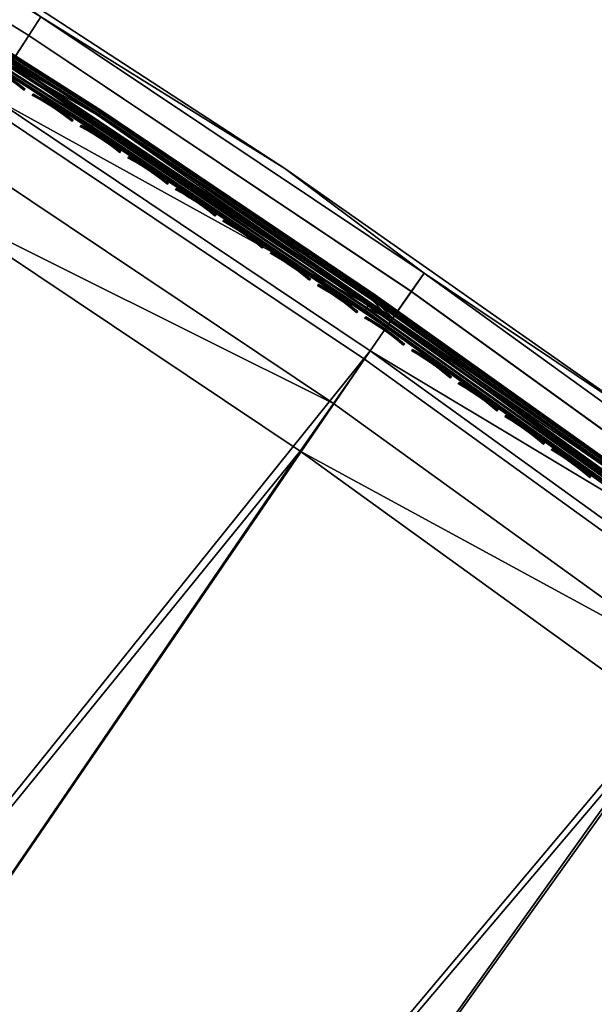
# Model space of a CAD drawing. Header units: inches. Extents: x 0 to 63.6, y -63.6 to 0.
# Tile 438 of 475: x 34.3 to 37.2, y -15 to -10.2. Entities that reach past the tile are written whole.
import ezdxf

# ---------------------------------------------------------------- set-up
doc = ezdxf.new("R2010")
doc.units = ezdxf.units.IN
doc.header["$LTSCALE"] = 0.03937
doc.header["$MEASUREMENT"] = 0
for name, color, linetype in [('A-FURN-3-ST', 151, 'Continuous'), ('A-FURN-3-ST-SEAM', 250, 'Continuous'), ('A-FURN-3-STITCH', 15, 'Continuous')]:
    doc.layers.add(name, color=color, linetype=linetype)

msp = doc.modelspace()

# ---------------------------------------------------------------- meshes
at = {"layer": 'A-FURN-3-ST'}
mesh = msp.add_polyface(dxfattribs=at)
corners = [(13.9787, -25.6395, 5), (13.9126, -25.8191, 5.0381), (12.3211, -25.0702, 5), (12.2629, -25.2525, 5.0381), (12.4992, -25.6536, 5.5), (12.1805, -25.5102, 5.3087), (13.8192, -26.0731, 5.3087), (13.8566, -25.9714, 5.1464), (12.2135, -25.407, 5.1464), (14.1775, -26.2475, 16.9), (12.4992, -25.6536, 16.9), (15.73, -25.9885, 17.9625), (15.8397, -25.7258, 18), (14.0856, -25.3429, 17.9625), (14.1839, -25.0757, 18), (12.4149, -24.7692, 17.9625), (12.5015, -24.498, 18), (12.3342, -25.0219, 17.8526), (13.9941, -25.5919, 17.8526), (15.6277, -26.2333, 17.8526), (12.2649, -25.2389, 17.6778), (13.9154, -25.8057, 17.6778), (12.1782, -25.5101, 17.1847), (13.8171, -26.0729, 17.1847), (13.8551, -25.9698, 17.45), (12.2117, -25.4054, 17.45), (25.0468, -31.0664, 18), (37.515, -13.6013, 18), (23.6135, -30.0129, 18), (35.7144, -12.3007, 18), (22.136, -29.0223, 18), (33.8688, -11.0648, 18), (31.9805, -9.8953, 18), (20.6169, -28.0967, 18), (30.0518, -8.7935, 18), (19.0593, -27.2377, 18), (28.0852, -7.761, 18), (17.4659, -26.4469, 18), (26.0832, -6.7989, 18), (24.0483, -5.9085, 18), (21.9831, -5.0909, 18), (19.8901, -4.3472, 18), (17.772, -3.6783, 18), (10.7957, -23.9936, 18), (15.6316, -3.085, 18), (29.9607, -7.4937, 5.5), (30.5611, -7.8617, 5.3087), (28.561, -6.8115, 5.3087), (28.3538, -7.2244, 5), (28.4396, -7.0534, 5.0381), (30.4312, -8.0991, 5.0381), (30.3394, -8.2669, 5), (30.5091, -7.9568, 5.1464), (28.5124, -6.9084, 5.1464), (30.1884, -8.5438, 17.9625), (28.2129, -7.5065, 17.9625), (30.5088, -7.9577, 17.45), (28.5122, -6.9094, 17.45), (28.4339, -7.0657, 17.6778), (30.425, -8.1111, 17.6778), (28.3318, -7.2693, 17.8526), (30.3157, -8.311, 17.8526), (37.8745, -13.121, 5), (24.6816, -31.5424, 5), (23.2694, -30.5044, 5), (36.0566, -11.8078, 5), (21.8136, -29.5284, 5), (34.1932, -10.5601, 5), (32.2866, -9.3793, 5), (20.3169, -28.6163, 5), (18.7822, -27.7699, 5), (17.2123, -26.9907, 5), (26.3325, -6.2531, 5), (15.6101, -26.2801, 5), (24.2779, -5.3542, 5), (22.1927, -4.5288, 5), (20.0796, -3.7779, 5), (17.9411, -3.1026, 5), (10.6404, -24.5731, 5), (15.7799, -2.5037, 5)]
mesh.append_faces([[corners[k] for k in face] for face in [(0, 1, 2), (2, 1, 3), (4, 5, 6), (7, 6, 5, 8), (1, 7, 8, 3), (4, 9, 10), (11, 12, 13), (13, 12, 14), (13, 14, 15), (15, 14, 16), (15, 17, 18, 13), (13, 18, 19, 11), (17, 20, 21, 18), (22, 10, 23), (24, 21, 20, 25), (23, 24, 25, 22), (26, 27, 28), (28, 29, 30), (30, 31, 32), (30, 32, 33), (33, 32, 34), (33, 34, 35), (35, 34, 36), (35, 36, 37), (37, 36, 38), (37, 38, 12), (12, 38, 39), (12, 39, 40), (12, 40, 14), (14, 40, 41), (14, 41, 16), (16, 41, 42), (16, 42, 43), (43, 42, 44), (45, 46, 47), (48, 49, 50), (48, 50, 51), (52, 50, 49, 53), (34, 54, 36), (36, 54, 55), (56, 57, 58, 59), (59, 58, 60, 61), (61, 60, 55, 54), (62, 63, 64), (65, 64, 66), (67, 66, 68), (68, 66, 69), (68, 69, 51), (51, 69, 70), (51, 70, 48), (48, 70, 71), (48, 71, 72), (72, 71, 73), (72, 73, 74), (74, 73, 75), (75, 73, 0), (75, 0, 76), (76, 0, 2), (76, 2, 77), (77, 2, 78), (77, 78, 79)]])
mesh = msp.add_polyface(dxfattribs=at)
corners = [(37.447, -12.1836, 5.5), (38.1515, -12.7513, 5.3087), (36.3203, -11.4285, 5.3087), (35.6377, -10.9143, 5.5), (34.4432, -10.1716, 5.3087), (33.7853, -9.7086, 5.5), (32.5226, -8.9822, 5.3087), (31.8922, -8.568, 5.5), (30.5611, -7.8617, 5.3087), (29.9607, -7.4937, 5.5), (38.0865, -12.8381, 5.1464), (36.2584, -11.5175, 5.1464), (34.3845, -10.2628, 5.1464), (32.4673, -9.0754, 5.1464), (30.5091, -7.9568, 5.1464), (30.3394, -8.2669, 5), (30.4312, -8.0991, 5.0381), (32.3844, -9.2148, 5.0381), (32.2866, -9.3793, 5), (34.2968, -10.3992, 5.0381), (34.1932, -10.5601, 5), (36.1658, -11.6507, 5.0381), (36.0566, -11.8078, 5), (37.9893, -12.9679, 5.0381), (37.447, -12.1836, 16.9), (35.6377, -10.9143, 16.9), (33.7853, -9.7086, 16.9), (31.8922, -8.568, 16.9), (29.9607, -7.4937, 16.9), (35.7144, -12.3007, 18), (37.6857, -13.3735, 17.9625), (35.8769, -12.0669, 17.9625), (33.8688, -11.0648, 18), (34.0229, -10.8254, 17.9625), (31.9805, -9.8953, 18), (32.1259, -9.6505, 17.9625), (30.0518, -8.7935, 18), (30.1884, -8.5438, 17.9625), (38.1519, -12.7509, 17.1847), (36.3207, -11.4281, 17.1847), (36.258, -11.5184, 17.45), (38.0861, -12.8389, 17.45), (36.1583, -11.662, 17.6778), (37.9813, -12.9788, 17.6778), (36.0283, -11.8491, 17.8526), (37.8447, -13.1611, 17.8526), (34.4436, -10.1712, 17.1847), (34.3842, -10.2637, 17.45), (34.2896, -10.4107, 17.6778), (34.1664, -10.6023, 17.8526), (32.523, -8.9817, 17.1847), (32.467, -9.0763, 17.45), (32.3778, -9.2266, 17.6778), (32.2614, -9.4225, 17.8526), (30.5615, -7.8612, 17.1847), (30.5088, -7.9577, 17.45), (30.425, -8.1111, 17.6778), (30.3157, -8.311, 17.8526)]
mesh.append_faces([[corners[k] for k in face] for face in [(0, 1, 2), (0, 2, 3), (3, 2, 4), (3, 4, 5), (5, 4, 6), (5, 6, 7), (7, 6, 8), (7, 8, 9), (1, 10, 11, 2), (2, 11, 12, 4), (4, 12, 13, 6), (6, 13, 14, 8), (15, 16, 17), (15, 17, 18), (18, 17, 19), (18, 19, 20), (20, 19, 21), (20, 21, 22), (22, 21, 23), (10, 23, 21, 11), (11, 21, 19, 12), (12, 19, 17, 13), (13, 17, 16, 14), (24, 0, 3), (24, 3, 25), (25, 3, 5), (25, 5, 26), (26, 5, 7), (26, 7, 27), (27, 7, 9), (27, 9, 28), (29, 30, 31), (29, 31, 32), (32, 31, 33), (32, 33, 34), (34, 33, 35), (34, 35, 36), (36, 35, 37), (38, 24, 39), (38, 39, 40, 41), (41, 40, 42, 43), (43, 42, 44, 45), (24, 25, 39), (39, 25, 46), (39, 46, 47, 40), (40, 47, 48, 42), (42, 48, 49, 44), (44, 49, 33, 31), (25, 26, 46), (46, 26, 50), (46, 50, 51, 47), (47, 51, 52, 48), (48, 52, 53, 49), (49, 53, 35, 33), (26, 27, 50), (50, 27, 54), (50, 54, 55, 51), (51, 55, 56, 52), (52, 56, 57, 53), (53, 57, 37, 35), (27, 28, 54)]])
mesh = msp.add_polyface(dxfattribs=at)
corners = [(47.2494, -22.6677, 18), (45.7647, -21.0157, 18), (30.2851, -35.8696, 18), (29.0547, -34.5849, 18), (44.2222, -19.4174, 18), (42.6239, -17.875, 18), (27.77, -33.3546, 18), (40.9719, -16.3902, 18), (26.4332, -32.181, 18), (39.2682, -14.9651, 18), (25.0468, -31.0664, 18), (37.515, -13.6013, 18), (23.6135, -30.0129, 18), (35.7144, -12.3007, 18), (22.136, -29.0223, 18), (33.8688, -11.0648, 18), (42.5956, -16.3574, 5.5), (41.6674, -15.5877, 5.3087), (40.9281, -14.9068, 5.5), (39.9347, -14.1383, 5.3087), (39.2112, -13.515, 5.5), (38.1515, -12.7513, 5.3087), (37.447, -12.1836, 5.5), (41.5964, -15.6696, 5.1464), (39.8666, -14.2227, 5.1464), (38.0865, -12.8381, 5.1464), (36.0566, -11.8078, 5), (37.9893, -12.9679, 5.0381), (37.8745, -13.121, 5), (39.7648, -14.3489, 5.0381), (39.6447, -14.4979, 5), (41.4902, -15.7922, 5.0381), (41.3648, -15.9368, 5), (42.5956, -16.3574, 16.9), (40.9281, -14.9068, 16.9), (39.2112, -13.515, 16.9), (37.447, -12.1836, 16.9), (42.8179, -17.6666, 17.9625), (41.1584, -16.1751, 17.9625), (39.4469, -14.7434, 17.9625), (37.6857, -13.3735, 17.9625), (41.6678, -15.5873, 17.1847), (39.9351, -14.1379, 17.1847), (39.8661, -14.2234, 17.45), (41.5959, -15.6704, 17.45), (39.7564, -14.3596, 17.6778), (41.4814, -15.8025, 17.6778), (39.6134, -14.5369, 17.8526), (41.3322, -15.9746, 17.8526), (38.1519, -12.7509, 17.1847), (38.0861, -12.8389, 17.45), (37.9813, -12.9788, 17.6778), (37.8447, -13.1611, 17.8526), (36.0283, -11.8491, 17.8526), (35.8769, -12.0669, 17.9625), (49.1417, -23.9949, 5), (28.6305, -35.0091, 5), (47.7028, -22.2748, 5), (46.2038, -20.6068, 5), (44.6464, -18.9932, 5), (43.0328, -17.4358, 5), (27.3646, -33.7969, 5), (26.0475, -32.6406, 5), (24.6816, -31.5424, 5), (23.2694, -30.5044, 5), (21.8136, -29.5284, 5), (34.1932, -10.5601, 5)]
mesh.append_faces([[corners[k] for k in face] for face in [(0, 1, 2), (3, 1, 4), (3, 4, 5), (3, 5, 6), (6, 5, 7), (6, 7, 8), (8, 7, 9), (8, 9, 10), (10, 9, 11), (12, 11, 13), (14, 13, 15), (16, 17, 18), (18, 17, 19), (18, 19, 20), (20, 19, 21), (20, 21, 22), (17, 23, 24, 19), (19, 24, 25, 21), (26, 27, 28), (28, 27, 29), (28, 29, 30), (30, 29, 31), (30, 31, 32), (23, 31, 29, 24), (24, 29, 27, 25), (33, 18, 34), (34, 18, 20), (34, 20, 35), (35, 20, 22), (35, 22, 36), (7, 37, 38), (7, 38, 9), (9, 38, 39), (9, 39, 11), (11, 39, 40), (11, 40, 13), (33, 34, 41), (41, 34, 42), (41, 42, 43, 44), (44, 43, 45, 46), (46, 45, 47, 48), (48, 47, 39, 38), (34, 35, 42), (42, 35, 49), (42, 49, 50, 43), (43, 50, 51, 45), (45, 51, 52, 47), (47, 52, 40, 39), (35, 36, 49), (52, 53, 54, 40), (55, 56, 57), (57, 56, 58), (58, 56, 59), (59, 56, 60), (60, 61, 32), (32, 61, 62), (32, 62, 30), (30, 62, 63), (30, 63, 28), (28, 64, 26), (26, 65, 66)]])
at = {"layer": 'A-FURN-3-ST-SEAM'}
mesh = msp.add_polyface(dxfattribs=at)
corners = [(41.1766, -15.5596, 17.7208), (39.7587, -14.3567, 17.7271), (39.928, -14.5177, 17.7208), (38.6547, -13.5095, 17.7208), (38.6458, -13.5211, 17.7078), (39.9188, -14.5291, 17.7078), (38.6406, -13.5279, 17.6902), (39.9134, -14.5357, 17.6902), (39.7318, -14.3901, 17.6706), (37.9579, -13.0101, 17.6706), (37.3446, -12.5547, 17.6902), (37.9835, -12.9759, 17.7271), (37.3582, -12.5359, 17.7208), (41.1616, -15.5773, 17.6902), (37.3496, -12.5477, 17.7078), (39.9565, -14.4826, 17.7234), (38.6823, -13.4737, 17.7234), (39.9672, -14.4694, 17.7112), (38.6927, -13.4602, 17.7112), (39.9738, -14.4612, 17.6931), (38.6991, -13.4518, 17.6931), (39.9752, -14.4595, 17.6723), (38.7004, -13.4501, 17.6723), (39.9711, -14.4645, 17.6524), (38.6964, -13.4553, 17.6524), (39.9614, -14.4766, 17.636), (38.6871, -13.4675, 17.636), (39.7671, -14.3463, 17.628), (37.9916, -12.9651, 17.628), (37.3894, -12.4931, 17.636), (37.3948, -12.4856, 17.7112), (37.3848, -12.4994, 17.7234), (41.1651, -15.5733, 17.6522), (39.9168, -14.5316, 17.6522), (38.6439, -13.5237, 17.6522), (38.6517, -13.5135, 17.6377), (39.9249, -14.5216, 17.6377), (38.6624, -13.4996, 17.6292), (39.9359, -14.508, 17.6292), (37.3656, -12.5258, 17.6292), (37.3477, -12.5504, 17.6522), (37.3553, -12.5399, 17.6377), (0.1, -23.2476, 17.6073), (0.0965, -23.2354, 17.595), (0.1, -23.0877, 17.7369), (0.1, -22.7229, 17.8831), (0.0965, -22.7199, 17.866), (0.1, -22.5408, 17.9), (0.0965, -22.5408, 17.8826), (0.1, -15.3906, 17.9), (0.0965, -15.3906, 17.8826), (0.1, -8.2403, 17.9)]
mesh.append_faces([[corners[k] for k in face] for face in [(0, 1, 2), (2, 1, 3), (2, 3, 4, 5), (5, 4, 6, 7), (7, 6, 8), (8, 6, 9), (9, 6, 10), (11, 12, 3), (11, 3, 1), (7, 8, 13), (4, 3, 12, 14), (6, 4, 14, 10), (1, 15, 16), (16, 15, 17, 18), (18, 17, 19, 20), (20, 19, 21, 22), (22, 21, 23, 24), (24, 23, 25, 26), (26, 25, 27), (27, 28, 26), (26, 28, 29), (18, 30, 31, 16), (16, 31, 11), (11, 1, 16), (32, 8, 33), (33, 8, 34), (33, 34, 35, 36), (36, 35, 37, 38), (38, 37, 27), (27, 37, 28), (28, 37, 39), (9, 40, 34), (9, 34, 8), (35, 34, 40, 41), (37, 35, 41, 39), (42, 43, 44), (45, 46, 47), (47, 48, 49), (49, 50, 51)]])
mesh = msp.add_polyface(dxfattribs=at)
corners = [(34.6882, -10.7149, 17.6902), (36.0266, -11.6167, 17.6902), (36.0315, -11.6097, 17.7078), (34.6929, -10.7077, 17.7078), (36.1605, -11.6589, 17.7271), (34.2918, -10.4075, 17.7271), (34.7009, -10.6954, 17.7208), (33.343, -9.8299, 17.7208), (33.3353, -9.8424, 17.7078), (33.3309, -9.8496, 17.6902), (34.2686, -10.4435, 17.6706), (32.358, -9.2601, 17.6706), (32.3798, -9.2233, 17.7271), (36.136, -11.6941, 17.6706), (31.9677, -9.0016, 17.7208), (31.9603, -9.0142, 17.7078), (31.956, -9.0216, 17.6902), (36.1681, -11.6479, 17.628), (34.299, -10.3962, 17.628), (34.7299, -10.6511, 17.636), (33.3709, -9.7848, 17.636), (33.3789, -9.7717, 17.6524), (34.7383, -10.6382, 17.6524), (33.3824, -9.7661, 17.6723), (34.7418, -10.6327, 17.6723), (33.3812, -9.768, 17.6931), (34.7406, -10.6345, 17.6931), (33.3757, -9.777, 17.7112), (34.7349, -10.6434, 17.7112), (33.3668, -9.7915, 17.7234), (34.7256, -10.6576, 17.7234), (32.3866, -9.2118, 17.628), (31.9944, -8.9558, 17.636), (32.0021, -8.9425, 17.6524), (32.0054, -8.9368, 17.6723), (32.0043, -8.9387, 17.6931), (31.999, -8.9478, 17.7112), (31.9904, -8.9626, 17.7234), (34.6912, -10.7105, 17.6522), (33.3337, -9.8452, 17.6522), (33.3404, -9.8341, 17.6377), (34.6982, -10.6996, 17.6377), (33.3496, -9.8193, 17.6292), (34.7077, -10.685, 17.6292), (31.9587, -9.0171, 17.6522), (31.9652, -9.0059, 17.6377), (31.974, -8.9908, 17.6292)]
mesh.append_faces([[corners[k] for k in face] for face in [(0, 1, 2, 3), (4, 5, 6), (6, 5, 7), (6, 7, 8, 3), (3, 8, 9, 0), (0, 9, 10), (10, 9, 11), (12, 7, 5), (10, 13, 0), (8, 7, 14, 15), (9, 8, 15, 16), (17, 18, 19), (19, 18, 20), (19, 20, 21, 22), (22, 21, 23, 24), (24, 23, 25, 26), (26, 25, 27, 28), (28, 27, 29, 30), (30, 29, 5), (5, 29, 12), (31, 32, 20), (31, 20, 18), (5, 4, 30), (21, 20, 32, 33), (23, 21, 33, 34), (25, 23, 34, 35), (27, 25, 35, 36), (29, 27, 36, 37), (13, 10, 38), (38, 10, 39), (38, 39, 40, 41), (41, 40, 42, 43), (43, 42, 18), (18, 42, 31), (11, 39, 10), (18, 17, 43), (40, 39, 44, 45), (42, 40, 45, 46)]])
mesh = msp.add_polyface(dxfattribs=at)
corners = [(37.9579, -13.0101, 17.6706), (37.3446, -12.5547, 17.6902), (36.136, -11.6941, 17.6706), (36.0266, -11.6167, 17.6902), (34.6882, -10.7149, 17.6902), (34.6929, -10.7077, 17.7078), (36.0315, -11.6097, 17.7078), (36.0398, -11.5976, 17.7208), (34.7009, -10.6954, 17.7208), (36.1605, -11.6589, 17.7271), (37.3582, -12.5359, 17.7208), (37.9835, -12.9759, 17.7271), (37.3496, -12.5477, 17.7078), (38.6871, -13.4675, 17.636), (37.3894, -12.4931, 17.636), (37.3985, -12.4806, 17.6524), (38.6964, -13.4553, 17.6524), (37.4023, -12.4753, 17.6723), (38.7004, -13.4501, 17.6723), (37.401, -12.4771, 17.6931), (38.6991, -13.4518, 17.6931), (37.3948, -12.4856, 17.7112), (38.6927, -13.4602, 17.7112), (37.3848, -12.4994, 17.7234), (36.0655, -11.5605, 17.7234), (34.7256, -10.6576, 17.7234), (36.0751, -11.5465, 17.7112), (34.7349, -10.6434, 17.7112), (36.0811, -11.5378, 17.6931), (34.7406, -10.6345, 17.6931), (36.0823, -11.536, 17.6723), (34.7418, -10.6327, 17.6723), (36.0786, -11.5413, 17.6524), (34.7383, -10.6382, 17.6524), (36.0699, -11.5541, 17.636), (34.7299, -10.6511, 17.636), (36.1681, -11.6479, 17.628), (37.9916, -12.9651, 17.628), (37.3656, -12.5258, 17.6292), (36.0469, -11.5874, 17.6292), (34.7077, -10.685, 17.6292), (36.037, -11.6018, 17.6377), (34.6982, -10.6996, 17.6377), (36.0297, -11.6124, 17.6522), (34.6912, -10.7105, 17.6522), (37.3477, -12.5504, 17.6522), (37.3553, -12.5399, 17.6377)]
mesh.append_faces([[corners[k] for k in face] for face in [(0, 1, 2), (2, 1, 3), (2, 3, 4), (5, 6, 7, 8), (8, 7, 9), (9, 7, 10), (9, 10, 11), (12, 10, 7, 6), (1, 12, 6, 3), (13, 14, 15, 16), (16, 15, 17, 18), (18, 17, 19, 20), (20, 19, 21, 22), (11, 23, 9), (9, 23, 24), (9, 24, 25), (25, 24, 26, 27), (27, 26, 28, 29), (29, 28, 30, 31), (31, 30, 32, 33), (33, 32, 34, 35), (35, 34, 36), (36, 34, 14), (36, 14, 37), (15, 14, 34, 32), (17, 15, 32, 30), (19, 17, 30, 28), (21, 19, 28, 26), (23, 21, 26, 24), (37, 38, 36), (36, 38, 39), (36, 39, 40), (40, 39, 41, 42), (42, 41, 43, 44), (44, 43, 2), (2, 43, 45), (2, 45, 0), (46, 45, 43, 41), (38, 46, 41, 39)]])
at = {"layer": 'A-FURN-3-STITCH'}
mesh = msp.add_polyface(dxfattribs=at)
corners = [(34.1261, -10.3805, 17.7252), (34.0954, -10.3572, 17.732), (34.0976, -10.3537, 17.7351), (34.1273, -10.3785, 17.7241), (34.1002, -10.3497, 17.733), (34.1299, -10.3745, 17.722), (34.1005, -10.3492, 17.7278), (34.1312, -10.3725, 17.721), (34.0636, -10.3348, 17.736), (34.0659, -10.3312, 17.7391), (34.0684, -10.3272, 17.737), (34.0688, -10.3267, 17.7318), (34.031, -10.3132, 17.7372), (34.0333, -10.3096, 17.7403), (34.0359, -10.3056, 17.7382), (34.0362, -10.3052, 17.733), (33.9978, -10.2926, 17.7355), (34, -10.2891, 17.7386), (34.0026, -10.2851, 17.7366), (34.003, -10.2846, 17.7314), (33.9641, -10.2733, 17.7311), (33.9664, -10.2697, 17.7342), (33.969, -10.2657, 17.7322), (33.9693, -10.2652, 17.727), (34.3614, -10.5321, 17.7252), (34.3308, -10.5087, 17.732), (34.3331, -10.5051, 17.7351), (34.3627, -10.5301, 17.7241), (34.3357, -10.5011, 17.733), (34.3653, -10.5261, 17.722), (34.336, -10.5007, 17.7278), (34.3666, -10.524, 17.721), (34.2992, -10.486, 17.736), (34.3015, -10.4825, 17.7391), (34.3041, -10.4785, 17.737), (34.3044, -10.478, 17.7318), (34.2667, -10.4643, 17.7372), (34.269, -10.4608, 17.7403), (34.2716, -10.4568, 17.7382), (34.2719, -10.4563, 17.733), (34.2336, -10.4436, 17.7355), (34.2358, -10.4401, 17.7386), (34.2384, -10.4361, 17.7366), (34.2388, -10.4356, 17.7314), (34.2, -10.4241, 17.7311), (34.2022, -10.4206, 17.7342), (34.2048, -10.4166, 17.7322), (34.2052, -10.4161, 17.727), (34.1661, -10.4059, 17.7239), (34.1675, -10.4039, 17.7229), (34.1701, -10.3998, 17.7209), (34.1714, -10.3979, 17.7198), (34.5961, -10.6846, 17.7252), (34.5656, -10.6611, 17.732), (34.5679, -10.6576, 17.7351), (34.5974, -10.6827, 17.7241), (34.5705, -10.6536, 17.733), (34.6001, -10.6787, 17.722), (34.5341, -10.6384, 17.736), (34.5364, -10.6348, 17.7391), (34.539, -10.6309, 17.737), (34.5393, -10.6304, 17.7318), (34.5709, -10.6531, 17.7278), (34.5017, -10.6165, 17.7372), (34.504, -10.613, 17.7403), (34.5066, -10.609, 17.7382), (34.507, -10.6085, 17.733), (34.4687, -10.5957, 17.7355), (34.4709, -10.5921, 17.7386), (34.4736, -10.5882, 17.7366), (34.4739, -10.5877, 17.7314), (34.4352, -10.576, 17.7311), (34.4374, -10.5725, 17.7342), (34.4401, -10.5685, 17.7322), (34.4404, -10.568, 17.727), (34.4014, -10.5576, 17.7239), (34.4027, -10.5556, 17.7229), (34.4054, -10.5516, 17.7209), (34.4067, -10.5496, 17.7198)]
mesh.append_faces([[corners[k] for k in face] for face in [(0, 1, 2, 3), (3, 2, 4, 5), (5, 4, 6, 7), (1, 8, 9, 2), (2, 9, 10, 4), (4, 10, 11, 6), (8, 12, 13, 9), (9, 13, 14, 10), (10, 14, 15, 11), (12, 16, 17, 13), (13, 17, 18, 14), (14, 18, 19, 15), (16, 20, 21, 17), (17, 21, 22, 18), (18, 22, 23, 19), (24, 25, 26, 27), (27, 26, 28, 29), (29, 28, 30, 31), (25, 32, 33, 26), (26, 33, 34, 28), (28, 34, 35, 30), (32, 36, 37, 33), (33, 37, 38, 34), (34, 38, 39, 35), (36, 40, 41, 37), (37, 41, 42, 38), (38, 42, 43, 39), (40, 44, 45, 41), (41, 45, 46, 42), (42, 46, 47, 43), (44, 48, 49, 45), (45, 49, 50, 46), (46, 50, 51, 47), (52, 53, 54, 55), (55, 54, 56, 57), (53, 58, 59, 54), (54, 59, 60, 56), (56, 60, 61, 62), (58, 63, 64, 59), (59, 64, 65, 60), (60, 65, 66, 61), (63, 67, 68, 64), (64, 68, 69, 65), (65, 69, 70, 66), (67, 71, 72, 68), (68, 72, 73, 69), (69, 73, 74, 70), (71, 75, 76, 72), (72, 76, 77, 73), (73, 77, 78, 74)]])
mesh = msp.add_polyface(dxfattribs=at)
corners = [(34.6001, -10.6787, 17.722), (34.5705, -10.6536, 17.733), (34.5709, -10.6531, 17.7278), (34.6014, -10.6767, 17.721), (34.8302, -10.8383, 17.7252), (34.7998, -10.8146, 17.732), (34.8021, -10.8111, 17.7351), (34.8315, -10.8363, 17.7241), (34.8047, -10.8071, 17.733), (34.8341, -10.8323, 17.722), (34.8051, -10.8067, 17.7278), (34.8354, -10.8303, 17.721), (34.7683, -10.7917, 17.736), (34.7706, -10.7882, 17.7391), (34.7733, -10.7842, 17.737), (34.7736, -10.7838, 17.7318), (34.736, -10.7697, 17.7372), (34.7383, -10.7662, 17.7403), (34.741, -10.7622, 17.7382), (34.7413, -10.7617, 17.733), (34.7031, -10.7487, 17.7355), (34.7054, -10.7452, 17.7386), (34.708, -10.7412, 17.7366), (34.7084, -10.7408, 17.7314), (34.6697, -10.7289, 17.7311), (34.672, -10.7254, 17.7342), (34.6746, -10.7214, 17.7322), (34.6749, -10.7209, 17.727), (34.636, -10.7104, 17.7239), (34.6373, -10.7084, 17.7229), (34.64, -10.7044, 17.7209), (34.6413, -10.7024, 17.7198), (35.0635, -10.9929, 17.7252), (35.0332, -10.9692, 17.732), (35.0355, -10.9657, 17.7351), (35.0648, -10.991, 17.7241), (35.0382, -10.9617, 17.733), (35.0675, -10.987, 17.722), (35.0385, -10.9612, 17.7278), (35.0688, -10.985, 17.721), (35.0019, -10.9461, 17.736), (35.0042, -10.9426, 17.7391), (35.0069, -10.9387, 17.737), (35.0072, -10.9382, 17.7318), (34.9697, -10.924, 17.7372), (34.972, -10.9205, 17.7403), (34.9747, -10.9165, 17.7382), (34.975, -10.916, 17.733), (34.9368, -10.9028, 17.7355), (34.9391, -10.8993, 17.7386), (34.9418, -10.8954, 17.7366), (34.9421, -10.8949, 17.7314), (34.9035, -10.8829, 17.7311), (34.9058, -10.8794, 17.7342), (34.9085, -10.8754, 17.7322), (34.9088, -10.8749, 17.727), (34.8699, -10.8642, 17.7239), (34.8713, -10.8622, 17.7229), (34.8739, -10.8582, 17.7209), (34.8752, -10.8562, 17.7198), (35.266, -11.1247, 17.732), (35.2348, -11.1015, 17.736), (35.2371, -11.0981, 17.7391), (35.2683, -11.1212, 17.7351), (35.2027, -11.0792, 17.7372), (35.205, -11.0758, 17.7403), (35.2077, -11.0718, 17.7382), (35.2398, -11.0941, 17.737), (35.208, -11.0713, 17.733), (35.2401, -11.0936, 17.7318), (35.1699, -11.058, 17.7355), (35.1722, -11.0545, 17.7386), (35.1749, -11.0505, 17.7366), (35.1752, -11.0501, 17.7314), (35.1367, -11.0379, 17.7311), (35.139, -11.0344, 17.7342), (35.1416, -11.0304, 17.7322), (35.142, -11.0299, 17.727), (35.1031, -11.019, 17.7239), (35.1045, -11.017, 17.7229), (35.1072, -11.0131, 17.7209), (35.1085, -11.0111, 17.7198)]
mesh.append_faces([[corners[k] for k in face] for face in [(0, 1, 2, 3), (4, 5, 6, 7), (7, 6, 8, 9), (9, 8, 10, 11), (5, 12, 13, 6), (6, 13, 14, 8), (8, 14, 15, 10), (12, 16, 17, 13), (13, 17, 18, 14), (14, 18, 19, 15), (16, 20, 21, 17), (17, 21, 22, 18), (18, 22, 23, 19), (20, 24, 25, 21), (21, 25, 26, 22), (22, 26, 27, 23), (24, 28, 29, 25), (25, 29, 30, 26), (26, 30, 31, 27), (32, 33, 34, 35), (35, 34, 36, 37), (37, 36, 38, 39), (33, 40, 41, 34), (34, 41, 42, 36), (36, 42, 43, 38), (40, 44, 45, 41), (41, 45, 46, 42), (42, 46, 47, 43), (44, 48, 49, 45), (45, 49, 50, 46), (46, 50, 51, 47), (48, 52, 53, 49), (49, 53, 54, 50), (50, 54, 55, 51), (52, 56, 57, 53), (53, 57, 58, 54), (54, 58, 59, 55), (60, 61, 62, 63), (61, 64, 65, 62), (62, 65, 66, 67), (67, 66, 68, 69), (64, 70, 71, 65), (65, 71, 72, 66), (66, 72, 73, 68), (70, 74, 75, 71), (71, 75, 76, 72), (72, 76, 77, 73), (74, 78, 79, 75), (75, 79, 80, 76), (76, 80, 81, 77)]])
mesh = msp.add_polyface(dxfattribs=at)
corners = [(35.2962, -11.1486, 17.7252), (35.266, -11.1247, 17.732), (35.2683, -11.1212, 17.7351), (35.2975, -11.1467, 17.7241), (35.271, -11.1173, 17.733), (35.3002, -11.1427, 17.722), (35.2713, -11.1168, 17.7278), (35.3015, -11.1407, 17.721), (35.2371, -11.0981, 17.7391), (35.2398, -11.0941, 17.737), (35.2401, -11.0936, 17.7318), (35.5281, -11.3054, 17.7252), (35.4981, -11.2813, 17.732), (35.5004, -11.2778, 17.7351), (35.5295, -11.3034, 17.7241), (35.5031, -11.2739, 17.733), (35.5322, -11.2995, 17.722), (35.5034, -11.2734, 17.7278), (35.5335, -11.2975, 17.721), (35.4669, -11.258, 17.736), (35.4693, -11.2545, 17.7391), (35.472, -11.2506, 17.737), (35.4723, -11.2501, 17.7318), (35.4349, -11.2356, 17.7372), (35.4373, -11.2321, 17.7403), (35.44, -11.2281, 17.7382), (35.4403, -11.2277, 17.733), (35.4023, -11.2141, 17.7355), (35.4046, -11.2107, 17.7386), (35.4073, -11.2067, 17.7366), (35.4076, -11.2063, 17.7314), (35.3691, -11.1939, 17.7311), (35.3714, -11.1904, 17.7342), (35.3741, -11.1865, 17.7322), (35.3745, -11.186, 17.727), (35.3357, -11.1749, 17.7239), (35.337, -11.1729, 17.7229), (35.3397, -11.169, 17.7209), (35.3411, -11.167, 17.7198), (35.7594, -11.4631, 17.7252), (35.7294, -11.4389, 17.732), (35.7318, -11.4355, 17.7351), (35.7608, -11.4612, 17.7241), (35.7345, -11.4315, 17.733), (35.7635, -11.4572, 17.722), (35.7349, -11.4311, 17.7278), (35.7648, -11.4553, 17.721), (35.6984, -11.4155, 17.736), (35.7008, -11.412, 17.7391), (35.7035, -11.4081, 17.737), (35.7038, -11.4076, 17.7318), (35.6665, -11.3929, 17.7372), (35.6689, -11.3894, 17.7403), (35.6716, -11.3855, 17.7382), (35.6719, -11.385, 17.733), (35.6339, -11.3713, 17.7355), (35.6363, -11.3679, 17.7386), (35.639, -11.3639, 17.7366), (35.6393, -11.3635, 17.7314), (35.6009, -11.3509, 17.7311), (35.6032, -11.3475, 17.7342), (35.6059, -11.3435, 17.7322), (35.6063, -11.3431, 17.727), (35.5675, -11.3318, 17.7239), (35.5689, -11.3298, 17.7229), (35.5716, -11.3259, 17.7209), (35.573, -11.3239, 17.7198), (35.8974, -11.5513, 17.7372), (35.8649, -11.5296, 17.7355), (35.8673, -11.5261, 17.7386), (35.8998, -11.5478, 17.7403), (35.87, -11.5222, 17.7366), (35.9025, -11.5439, 17.7382), (35.8319, -11.509, 17.7311), (35.8343, -11.5056, 17.7342), (35.837, -11.5016, 17.7322), (35.8374, -11.5012, 17.727), (35.8704, -11.5217, 17.7314), (35.7987, -11.4897, 17.7239), (35.8001, -11.4878, 17.7229), (35.8028, -11.4838, 17.7209), (35.8041, -11.4819, 17.7198)]
mesh.append_faces([[corners[k] for k in face] for face in [(0, 1, 2, 3), (3, 2, 4, 5), (5, 4, 6, 7), (2, 8, 9, 4), (4, 9, 10, 6), (11, 12, 13, 14), (14, 13, 15, 16), (16, 15, 17, 18), (12, 19, 20, 13), (13, 20, 21, 15), (15, 21, 22, 17), (19, 23, 24, 20), (20, 24, 25, 21), (21, 25, 26, 22), (23, 27, 28, 24), (24, 28, 29, 25), (25, 29, 30, 26), (27, 31, 32, 28), (28, 32, 33, 29), (29, 33, 34, 30), (31, 35, 36, 32), (32, 36, 37, 33), (33, 37, 38, 34), (39, 40, 41, 42), (42, 41, 43, 44), (44, 43, 45, 46), (40, 47, 48, 41), (41, 48, 49, 43), (43, 49, 50, 45), (47, 51, 52, 48), (48, 52, 53, 49), (49, 53, 54, 50), (51, 55, 56, 52), (52, 56, 57, 53), (53, 57, 58, 54), (55, 59, 60, 56), (56, 60, 61, 57), (57, 61, 62, 58), (59, 63, 64, 60), (60, 64, 65, 61), (61, 65, 66, 62), (67, 68, 69, 70), (70, 69, 71, 72), (68, 73, 74, 69), (69, 74, 75, 71), (71, 75, 76, 77), (73, 78, 79, 74), (74, 79, 80, 75), (75, 80, 81, 76)]])
mesh = msp.add_polyface(dxfattribs=at)
corners = [(35.99, -11.6219, 17.7252), (35.9601, -11.5976, 17.732), (35.9625, -11.5941, 17.7351), (35.9913, -11.6199, 17.7241), (35.9652, -11.5902, 17.733), (35.9941, -11.616, 17.722), (35.9656, -11.5897, 17.7278), (35.9954, -11.6141, 17.721), (35.9292, -11.574, 17.736), (35.9316, -11.5705, 17.7391), (35.9343, -11.5666, 17.737), (35.9346, -11.5661, 17.7318), (35.8974, -11.5513, 17.7372), (35.8998, -11.5478, 17.7403), (35.9025, -11.5439, 17.7382), (35.9028, -11.5434, 17.733), (35.87, -11.5222, 17.7366), (35.8704, -11.5217, 17.7314), (36.2198, -11.7817, 17.7252), (36.1901, -11.7572, 17.732), (36.1925, -11.7538, 17.7351), (36.2212, -11.7797, 17.7241), (36.1952, -11.7499, 17.733), (36.2239, -11.7758, 17.722), (36.1956, -11.7494, 17.7278), (36.2253, -11.7739, 17.721), (36.1593, -11.7335, 17.736), (36.1617, -11.7301, 17.7391), (36.1644, -11.7262, 17.737), (36.1648, -11.7257, 17.7318), (36.1276, -11.7106, 17.7372), (36.13, -11.7072, 17.7403), (36.1327, -11.7033, 17.7382), (36.1331, -11.7028, 17.733), (36.0952, -11.6888, 17.7355), (36.0976, -11.6854, 17.7386), (36.1003, -11.6814, 17.7366), (36.1007, -11.681, 17.7314), (36.0623, -11.6681, 17.7311), (36.0647, -11.6647, 17.7342), (36.0674, -11.6607, 17.7322), (36.0678, -11.6603, 17.727), (36.0291, -11.6487, 17.7239), (36.0305, -11.6467, 17.7229), (36.0333, -11.6428, 17.7209), (36.0346, -11.6409, 17.7198), (36.449, -11.9425, 17.7252), (36.4194, -11.9179, 17.732), (36.4218, -11.9145, 17.7351), (36.4504, -11.9406, 17.7241), (36.4245, -11.9106, 17.733), (36.4531, -11.9367, 17.722), (36.4249, -11.9101, 17.7278), (36.4545, -11.9347, 17.721), (36.3887, -11.894, 17.736), (36.391, -11.8906, 17.7391), (36.3938, -11.8867, 17.737), (36.3942, -11.8863, 17.7318), (36.3571, -11.871, 17.7372), (36.3594, -11.8676, 17.7403), (36.3622, -11.8637, 17.7382), (36.3626, -11.8633, 17.733), (36.3248, -11.8491, 17.7355), (36.3272, -11.8456, 17.7386), (36.3299, -11.8417, 17.7366), (36.3303, -11.8413, 17.7314), (36.292, -11.8282, 17.7311), (36.2944, -11.8248, 17.7342), (36.2971, -11.8209, 17.7322), (36.2975, -11.8204, 17.727), (36.2589, -11.8086, 17.7239), (36.2603, -11.8067, 17.7229), (36.263, -11.8028, 17.7209), (36.2644, -11.8008, 17.7198), (36.5536, -12.0103, 17.7355), (36.5209, -11.9893, 17.7311), (36.5233, -11.9859, 17.7342), (36.556, -12.0069, 17.7386), (36.4879, -11.9696, 17.7239), (36.4893, -11.9677, 17.7229), (36.4921, -11.9638, 17.7209), (36.5261, -11.982, 17.7322), (36.4935, -11.9619, 17.7198), (36.5265, -11.9816, 17.727)]
mesh.append_faces([[corners[k] for k in face] for face in [(0, 1, 2, 3), (3, 2, 4, 5), (5, 4, 6, 7), (1, 8, 9, 2), (2, 9, 10, 4), (4, 10, 11, 6), (8, 12, 13, 9), (9, 13, 14, 10), (10, 14, 15, 11), (14, 16, 17, 15), (18, 19, 20, 21), (21, 20, 22, 23), (23, 22, 24, 25), (19, 26, 27, 20), (20, 27, 28, 22), (22, 28, 29, 24), (26, 30, 31, 27), (27, 31, 32, 28), (28, 32, 33, 29), (30, 34, 35, 31), (31, 35, 36, 32), (32, 36, 37, 33), (34, 38, 39, 35), (35, 39, 40, 36), (36, 40, 41, 37), (38, 42, 43, 39), (39, 43, 44, 40), (40, 44, 45, 41), (46, 47, 48, 49), (49, 48, 50, 51), (51, 50, 52, 53), (47, 54, 55, 48), (48, 55, 56, 50), (50, 56, 57, 52), (54, 58, 59, 55), (55, 59, 60, 56), (56, 60, 61, 57), (58, 62, 63, 59), (59, 63, 64, 60), (60, 64, 65, 61), (62, 66, 67, 63), (63, 67, 68, 64), (64, 68, 69, 65), (66, 70, 71, 67), (67, 71, 72, 68), (68, 72, 73, 69), (74, 75, 76, 77), (75, 78, 79, 76), (76, 79, 80, 81), (81, 80, 82, 83)]])
mesh = msp.add_polyface(dxfattribs=at)
corners = [(36.6774, -12.1043, 17.7252), (36.6479, -12.0796, 17.732), (36.6503, -12.0762, 17.7351), (36.6788, -12.1024, 17.7241), (36.6531, -12.0723, 17.733), (36.6816, -12.0985, 17.722), (36.6535, -12.0718, 17.7278), (36.683, -12.0966, 17.721), (36.6173, -12.0556, 17.736), (36.6197, -12.0522, 17.7391), (36.6225, -12.0483, 17.737), (36.6229, -12.0478, 17.7318), (36.5858, -12.0325, 17.7372), (36.5882, -12.029, 17.7403), (36.591, -12.0252, 17.7382), (36.5914, -12.0247, 17.733), (36.5536, -12.0103, 17.7355), (36.556, -12.0069, 17.7386), (36.5588, -12.003, 17.7366), (36.5592, -12.0026, 17.7314), (36.5233, -11.9859, 17.7342), (36.5261, -11.982, 17.7322), (36.5265, -11.9816, 17.727), (36.9052, -12.2672, 17.7252), (36.8757, -12.2423, 17.732), (36.8782, -12.2389, 17.7351), (36.9066, -12.2652, 17.7241), (36.881, -12.235, 17.733), (36.9093, -12.2614, 17.722), (36.8813, -12.2346, 17.7278), (36.9108, -12.2594, 17.721), (36.8452, -12.2182, 17.736), (36.8477, -12.2148, 17.7391), (36.8505, -12.2109, 17.737), (36.8508, -12.2104, 17.7318), (36.8139, -12.1949, 17.7372), (36.8163, -12.1915, 17.7403), (36.8191, -12.1876, 17.7382), (36.8194, -12.1871, 17.733), (36.7818, -12.1726, 17.7355), (36.7842, -12.1692, 17.7386), (36.787, -12.1653, 17.7366), (36.7873, -12.1649, 17.7314), (36.7492, -12.1515, 17.7311), (36.7516, -12.1481, 17.7342), (36.7544, -12.1442, 17.7322), (36.7547, -12.1437, 17.727), (36.7163, -12.1316, 17.7239), (36.7177, -12.1297, 17.7229), (36.7205, -12.1258, 17.7209), (36.7218, -12.1239, 17.7198), (37.1322, -12.431, 17.7252), (37.1029, -12.406, 17.732), (37.1053, -12.4026, 17.7351), (37.1336, -12.4291, 17.7241), (37.1081, -12.3987, 17.733), (37.1364, -12.4252, 17.722), (37.1085, -12.3983, 17.7278), (37.1378, -12.4233, 17.721), (37.0725, -12.3817, 17.736), (37.0749, -12.3783, 17.7391), (37.0777, -12.3745, 17.737), (37.0781, -12.374, 17.7318), (37.0412, -12.3583, 17.7372), (37.0436, -12.3549, 17.7403), (37.0464, -12.3511, 17.7382), (37.0468, -12.3506, 17.733), (37.0092, -12.3359, 17.7355), (37.0116, -12.3325, 17.7386), (37.0144, -12.3286, 17.7366), (37.0148, -12.3282, 17.7314), (36.9767, -12.3146, 17.7311), (36.9791, -12.3112, 17.7342), (36.9819, -12.3074, 17.7322), (36.9823, -12.3069, 17.727), (36.9439, -12.2946, 17.7239), (36.9453, -12.2927, 17.7229), (36.9481, -12.2888, 17.7209), (36.9495, -12.2869, 17.7198)]
mesh.append_faces([[corners[k] for k in face] for face in [(0, 1, 2, 3), (3, 2, 4, 5), (5, 4, 6, 7), (1, 8, 9, 2), (2, 9, 10, 4), (4, 10, 11, 6), (8, 12, 13, 9), (9, 13, 14, 10), (10, 14, 15, 11), (12, 16, 17, 13), (13, 17, 18, 14), (14, 18, 19, 15), (17, 20, 21, 18), (18, 21, 22, 19), (23, 24, 25, 26), (26, 25, 27, 28), (28, 27, 29, 30), (24, 31, 32, 25), (25, 32, 33, 27), (27, 33, 34, 29), (31, 35, 36, 32), (32, 36, 37, 33), (33, 37, 38, 34), (35, 39, 40, 36), (36, 40, 41, 37), (37, 41, 42, 38), (39, 43, 44, 40), (40, 44, 45, 41), (41, 45, 46, 42), (43, 47, 48, 44), (44, 48, 49, 45), (45, 49, 50, 46), (51, 52, 53, 54), (54, 53, 55, 56), (56, 55, 57, 58), (52, 59, 60, 53), (53, 60, 61, 55), (55, 61, 62, 57), (59, 63, 64, 60), (60, 64, 65, 61), (61, 65, 66, 62), (63, 67, 68, 64), (64, 68, 69, 65), (65, 69, 70, 66), (67, 71, 72, 68), (68, 72, 73, 69), (69, 73, 74, 70), (71, 75, 76, 72), (72, 76, 77, 73), (73, 77, 78, 74)]])

doc.saveas('drawing.dxf')
